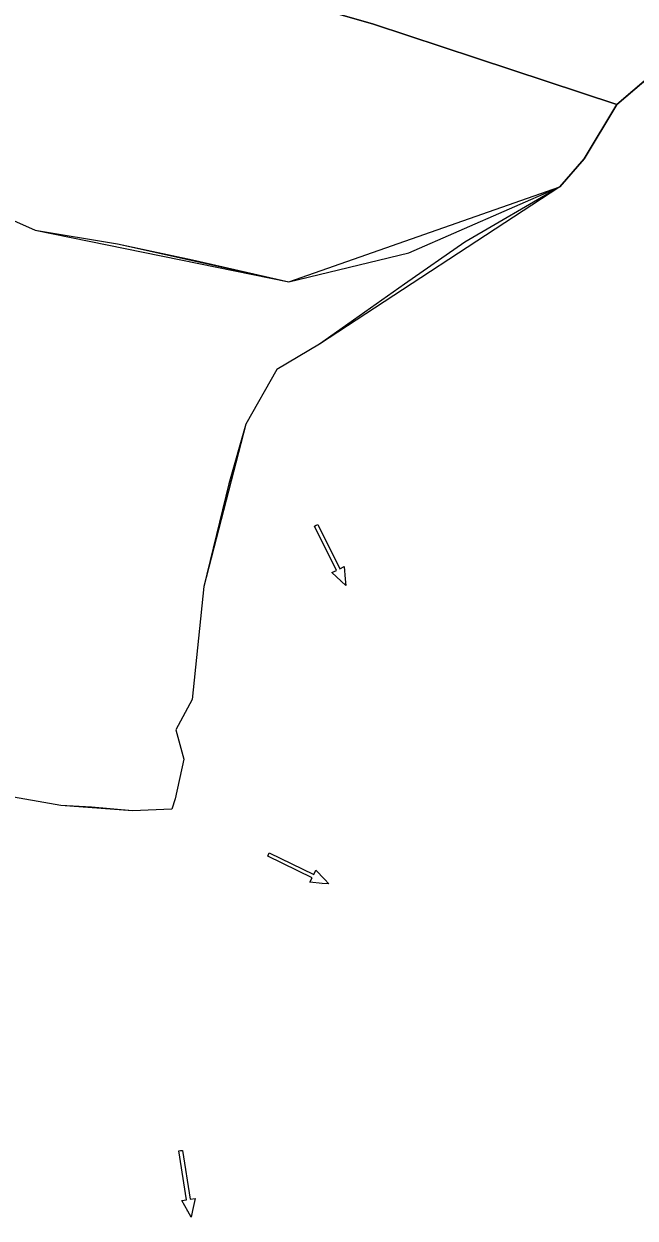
# Model space of a CAD drawing. Extents: x 465700 to 483515, y 488970 to 507540.
# Drawn here: x 481421 to 481856, y 489927 to 490776 of the extents above; entities that cross this region are included whole.
import ezdxf

# ---------------------------------------------------------------- set-up
doc = ezdxf.new("R2010")
doc.units = 0
for name, color, linetype in [('Default', 7, 'Continuous'), ('Exist Plan Preparation Drainage Flow Arrows', 7, 'Continuous'), ('Exist Plan Preparation Watershed Blue', 7, 'Continuous')]:
    doc.layers.add(name, color=color, linetype=linetype)

# ---------------------------------------------------------------- blocks, each defined once
blk = doc.blocks.new('Existing ground flow arrow')
at = {"layer": 'Default'}
blk.add_line((2.5, -4.33), (2.5, -4.33), dxfattribs=at)
blk.add_lwpolyline([(-1.29, -47.2), (-1.28, -12.53), (-4.77, -12.53), (-1.65, -4.33), (0, 0), (1.65, -4.33), (4.78, -12.53), (1.28, -12.52), (1.29, -47.19), (0, -47.2)], close=True, dxfattribs=at)

msp = doc.modelspace()

# ---------------------------------------------------------------- linework, layer by layer
at = {"layer": 'Exist Plan Preparation Watershed Blue'}
for points in [[(481403.82, 491209.49), (481400.35, 491179.93), (481395.3, 491140.87), (481388.23, 491080.67), (481385.29, 491056.6), (481369.55, 490927.72), (481357.88, 490832.14), (481438.14, 490822.33), (481507.98, 490811.09), (481613.6, 490791.65), (481669.68, 490775.55), (481742.88, 490751.39), (481842.61, 490718.46), (481938.49, 490800.19)], [(480982.54, 490200.49), (481022.64, 490226.93), (481057.88, 490239.62), (481085.68, 490250.52), (481125.08, 490261.61), (481159, 490262.25), (481229.67, 490258.2), (481254.1, 490443.2), (481288.29, 490738.89), (481339.74, 490683.62), (481381.2, 490650.46), (481429.31, 490629.05), (481609.7, 490592.3), (481802.24, 490660.02), (481819.54, 490679.79), (481842.61, 490718.46), (481669.68, 490775.55), (481613.6, 490791.65)], [(481907.56, 490773.82), (481842.61, 490718.46), (481819.54, 490679.79), (481802.24, 490660.02), (481734.76, 490620.52), (481691.69, 490590.8), (481631.38, 490548.16), (481600.97, 490530.16), (481579.15, 490491.23), (481567.01, 490448.87), (481549.13, 490375.8), (481540.9, 490295.46), (481529.2, 490274.1), (481535.11, 490253.22), (481528.91, 490224.94), (481526.46, 490217.65), (481498.59, 490216.35), (481447.64, 490220.24), (481406.01, 490227.66)], [(481381.2, 490650.46), (481429.31, 490629.05), (481487.85, 490619.44), (481609.7, 490592.3), (481802.24, 490660.02), (481631.38, 490548.16), (481600.97, 490530.16), (481579.15, 490491.23), (481549.13, 490375.8), (481549.13, 490375.8), (481540.9, 490295.46), (481529.2, 490274.1), (481535.11, 490253.22), (481528.91, 490224.94), (481526.46, 490217.65), (481498.59, 490216.35), (481469.46, 490218.97), (481447.64, 490220.24), (481406.01, 490227.66)]]:
    msp.add_lwpolyline(points, dxfattribs=at)
msp.add_lwpolyline([(481339.74, 490683.62), (481381.2, 490650.46), (481429.31, 490629.05), (481487.85, 490619.44), (481541.27, 490608.02), (481609.7, 490592.3), (481694.85, 490612.96), (481802.24, 490660.02), (481819.54, 490679.79), (481842.61, 490718.46), (481742.88, 490751.39), (481669.68, 490775.55), (481613.6, 490791.65), (481438.14, 490822.33), (481357.88, 490832.14), (481339.74, 490683.62)], close=True, dxfattribs=at)

# ---------------------------------------------------------------- block references
at = {"layer": 'Exist Plan Preparation Drainage Flow Arrows'}
for p, xscale, yscale, rotation in [((481650.19, 490376.47), 1.0124070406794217, 1.0124070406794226, -153.85058832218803), ((481638.09, 490164.44), 1.0124070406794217, 1.0124070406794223, -116.07532062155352), ((481540.3, 489927.72), 1.0124070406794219, 1.0124070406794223, -170.88223060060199)]:
    msp.add_blockref('Existing ground flow arrow', p, dxfattribs=dict(at, xscale=xscale, yscale=yscale, rotation=rotation))

doc.saveas('drawing.dxf')
